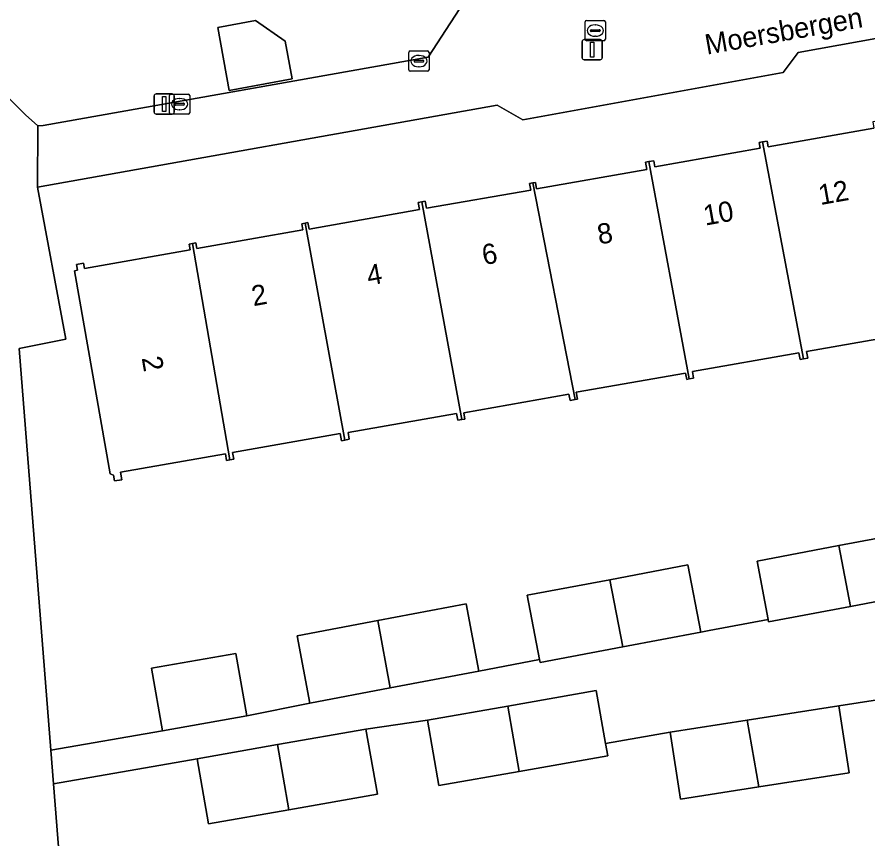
# Model space of a CAD drawing. Extents: x 157793 to 159380, y 380877 to 382313.
# Drawn here: x 158235.05 to 158277.08, y 381293.91 to 381334.48 of the extents above; entities that cross this region are included whole.
import ezdxf

# ---------------------------------------------------------------- set-up
doc = ezdxf.new("R2010")
doc.units = 0
for name, color, linetype in [('IMGEO_Erf', 7, 'Continuous'), ('IMGEO_Kolk', 7, 'Continuous'), ('IMGEO_Lichtmast', 7, 'Continuous'), ('IMGEO_Openbare_ruimte_label', 7, 'Continuous'), ('IMGEO_Pand', 7, 'Continuous'), ('IMGEO_Pand_nummerreeks', 7, 'Continuous'), ('IMGEO_Voetpad_open', 7, 'Continuous')]:
    doc.layers.add(name, color=color, linetype=linetype)

msp = doc.modelspace()

# ---------------------------------------------------------------- linework, layer by layer
at = {"layer": 'IMGEO_Erf'}
for points in [[(158231.253, 381370.242), (158234.365, 381330.75), (158235.481, 381329.651), (158236.084, 381329.113), (158236.352, 381329.132), (158255.357, 381332.495), (158257.567, 381335.911)], [(158282.852, 381334.393), (158273.626, 381332.738), (158272.887, 381331.748), (158260.032, 381329.406), (158258.767, 381330.125), (158236.064, 381326.083), (158237.464, 381318.585), (158235.155, 381318.126), (158236.725, 381298.291), (158242.232, 381299.258), (158241.69, 381302.343), (158245.866, 381303.076), (158246.408, 381299.991), (158249.516, 381300.621), (158248.888, 381303.942), (158252.871, 381304.694), (158257.241, 381305.52), (158257.868, 381302.199), (158260.858, 381302.764), (158260.257, 381305.941), (158264.338, 381306.712), (158268.191, 381307.44), (158268.818, 381304.119), (158269.237, 381304.198), (158272.149, 381304.749), (158271.603, 381307.633), (158275.643, 381308.396), (158279.525, 381309.129)], [(158279.22, 381318.875), (158274.052, 381317.967), (158274.11, 381317.641), (158273.9, 381317.604), (158273.726, 381317.573), (158273.667, 381317.909), (158268.407, 381316.985), (158268.465, 381316.655), (158268.257, 381316.618), (158268.129, 381316.596), (158268.074, 381316.907), (158262.669, 381315.958), (158262.729, 381315.619), (158262.613, 381315.599), (158262.365, 381315.555), (158262.311, 381315.865), (158257.116, 381314.952), (158257.171, 381314.639), (158257.029, 381314.614), (158256.817, 381314.577), (158256.758, 381314.913), (158251.408, 381313.973), (158251.466, 381313.639), (158251.244, 381313.6), (158251.082, 381313.571), (158251.02, 381313.926), (158245.698, 381312.991), (158245.757, 381312.658), (158245.572, 381312.625), (158245.407, 381312.596), (158245.349, 381312.927), (158240.159, 381312.015), (158240.223, 381311.647), (158239.872, 381311.585), (158239.821, 381311.875), (158239.653, 381311.936), (158237.892, 381321.961), (158238.038, 381321.986), (158237.988, 381322.269), (158238.337, 381322.33), (158238.382, 381322.074), (158243.606, 381322.991), (158243.557, 381323.274), (158243.723, 381323.303), (158243.885, 381323.331), (158243.933, 381323.054), (158249.176, 381323.975), (158249.122, 381324.281), (158249.287, 381324.31), (158249.419, 381324.334), (158249.475, 381324.015), (158254.936, 381324.974), (158254.873, 381325.332), (158255.041, 381325.361), (158255.215, 381325.392), (158255.277, 381325.039), (158260.424, 381325.943), (158260.368, 381326.266), (158260.537, 381326.296), (158260.664, 381326.318), (158260.718, 381326.008), (158266.155, 381326.963), (158266.093, 381327.315), (158266.263, 381327.345), (158266.501, 381327.387), (158266.553, 381327.094), (158271.753, 381328.007), (158271.703, 381328.291), (158271.871, 381328.32), (158272.103, 381328.361), (158272.154, 381328.075), (158277.371, 381328.991)], [(158278.513, 381300.937), (158275.637, 381300.488), (158276.154, 381297.178), (158271.694, 381296.481), (158267.825, 381295.877), (158267.308, 381299.187), (158264.119, 381298.626), (158264.226, 381298.016), (158259.854, 381297.248), (158255.885, 381296.551), (158255.319, 381299.771), (158252.289, 381299.341), (158252.855, 381296.121), (158248.484, 381295.353), (158244.514, 381294.656), (158243.948, 381297.876), (158236.856, 381296.631), (158238.416, 381276.932), (158238.592, 381276.965), (158238.869, 381274.285)]]:
    msp.add_lwpolyline(points, dxfattribs=at)
msp.add_lwpolyline([(158245.538, 381330.856), (158244.969, 381333.964), (158246.828, 381334.305), (158248.297, 381333.292), (158248.639, 381331.423)], close=True, dxfattribs=at)
at = {"layer": 'IMGEO_Kolk'}
for p, q in [((158263.113, 381333.386), (158263.113, 381334.238)), ((158263.188, 381334.312), (158264.04, 381334.312)), ((158263.601, 381334.092), (158263.626, 381334.092)), ((158264.114, 381334.238), (158264.114, 381333.386)), ((158263.372, 381333.806), (158263.372, 381333.818)), ((158263.81, 381333.769), (158263.412, 381333.769)), ((158263.415, 381333.855), (158263.813, 381333.855)), ((158263.856, 381333.818), (158263.856, 381333.806)), ((158264.04, 381333.312), (158263.188, 381333.312)), ((158263.624, 381333.532), (158263.599, 381333.532)), ((158254.479, 381332.804), (158255.331, 381332.804)), ((158254.404, 381331.878), (158254.404, 381332.73)), ((158254.892, 381332.584), (158254.917, 381332.584)), ((158255.405, 381332.73), (158255.405, 381331.878)), ((158254.663, 381332.298), (158254.663, 381332.31)), ((158255.101, 381332.261), (158254.703, 381332.261)), ((158254.706, 381332.347), (158255.104, 381332.347)), ((158254.915, 381332.024), (158254.89, 381332.024)), ((158255.147, 381332.31), (158255.147, 381332.298)), ((158255.331, 381331.804), (158254.479, 381331.804)), ((158242.584, 381329.754), (158242.584, 381330.606)), ((158242.659, 381330.68), (158243.511, 381330.68)), ((158243.072, 381330.46), (158243.097, 381330.46)), ((158243.585, 381330.606), (158243.585, 381329.754)), ((158242.843, 381330.174), (158242.843, 381330.186)), ((158243.281, 381330.137), (158242.883, 381330.137)), ((158242.886, 381330.223), (158243.284, 381330.223)), ((158243.095, 381329.9), (158243.07, 381329.9)), ((158243.327, 381330.186), (158243.327, 381330.174)), ((158243.511, 381329.68), (158242.659, 381329.68))]:
    msp.add_line(p, q, dxfattribs=at)
for points in [[(158263.113, 381333.386), (158263.113, 381334.238)], [(158263.188, 381334.312), (158264.04, 381334.312)], [(158264.114, 381334.238), (158264.114, 381333.386)], [(158264.04, 381333.312), (158263.188, 381333.312)], [(158254.479, 381332.804), (158255.331, 381332.804)], [(158254.404, 381331.878), (158254.404, 381332.73)], [(158255.405, 381332.73), (158255.405, 381331.878)], [(158255.331, 381331.804), (158254.479, 381331.804)], [(158242.584, 381329.754), (158242.584, 381330.606)], [(158242.659, 381330.68), (158243.511, 381330.68)], [(158243.585, 381330.606), (158243.585, 381329.754)], [(158243.511, 381329.68), (158242.659, 381329.68)]]:
    msp.add_lwpolyline(points, dxfattribs=at)
for centre, radius, start, end in [((158263.19, 381334.236), 0.0765, 91.552, 178.448), ((158263.19, 381334.236), 0.0765, 91.552, 178.448), ((158264.038, 381334.236), 0.0765, 1.552, 88.448), ((158264.038, 381334.236), 0.0765, 1.552, 88.448), ((158263.412, 381333.815), 0.0403, 85.8775, 175.7526), ((158263.409, 381333.805), 0.0366, 178.938, 274.7102), ((158263.813, 381333.812), 0.043, 264.8664, 352.4533), ((158263.817, 381333.817), 0.0386, 1.7309, 96.639), ((158263.19, 381333.388), 0.0765, 181.552, 268.448), ((158263.19, 381333.388), 0.0765, 181.552, 268.448), ((158264.038, 381333.388), 0.0765, 271.552, 358.448), ((158264.038, 381333.388), 0.0765, 271.552, 358.448), ((158254.481, 381332.728), 0.0765, 91.552, 178.448), ((158254.481, 381332.728), 0.0765, 91.552, 178.448), ((158255.329, 381332.728), 0.0765, 1.552, 88.448), ((158255.329, 381332.728), 0.0765, 1.552, 88.448), ((158254.703, 381332.307), 0.0403, 85.8775, 175.7526), ((158254.7, 381332.297), 0.0366, 178.938, 274.7102), ((158255.104, 381332.304), 0.043, 264.8664, 352.4533), ((158255.108, 381332.309), 0.0386, 1.7309, 96.639), ((158254.481, 381331.88), 0.0765, 181.552, 268.448), ((158254.481, 381331.88), 0.0765, 181.552, 268.448), ((158255.329, 381331.88), 0.0765, 271.552, 358.448), ((158255.329, 381331.88), 0.0765, 271.552, 358.448), ((158242.661, 381330.604), 0.0765, 91.552, 178.448), ((158242.661, 381330.604), 0.0765, 91.552, 178.448), ((158243.509, 381330.604), 0.0765, 1.552, 88.448), ((158243.509, 381330.604), 0.0765, 1.552, 88.448), ((158242.883, 381330.183), 0.0403, 85.8775, 175.7526), ((158242.88, 381330.173), 0.0366, 178.938, 274.7102), ((158243.284, 381330.18), 0.043, 264.8664, 352.4533), ((158243.288, 381330.185), 0.0386, 1.7309, 96.639), ((158242.661, 381329.756), 0.0765, 181.552, 268.448), ((158242.661, 381329.756), 0.0765, 181.552, 268.448), ((158243.509, 381329.756), 0.0765, 271.552, 358.448), ((158243.509, 381329.756), 0.0765, 271.552, 358.448)]:
    msp.add_arc(centre, radius, start, end, dxfattribs=at)
for centre, major_axis, ratio, start_param, end_param in [((158263.6, 381333.812), (-0.387, 0.002), 0.722429, 4.712389, 7.853982), ((158263.625, 381333.812), (-0.39, 0.002), 0.717154, 1.570796, 4.712389), ((158254.891, 381332.304), (-0.387, 0.002), 0.722429, 4.712389, 7.853982), ((158254.916, 381332.304), (-0.39, 0.002), 0.717154, 1.570796, 4.712389), ((158243.071, 381330.18), (-0.387, 0.002), 0.722429, 4.712389, 7.853982), ((158243.096, 381330.18), (-0.39, 0.002), 0.717154, 1.570796, 4.712389)]:
    msp.add_ellipse(centre, major_axis=major_axis, ratio=ratio, start_param=start_param, end_param=end_param, dxfattribs=at)
at = {"layer": 'IMGEO_Lichtmast'}
for p, q in [((158262.964, 381332.469), (158262.964, 381333.269)), ((158262.964, 381333.269), (158262.964, 381332.469)), ((158263.064, 381333.369), (158263.854, 381333.369)), ((158263.854, 381333.369), (158263.064, 381333.369)), ((158263.954, 381333.269), (158263.954, 381332.469)), ((158263.954, 381332.469), (158263.954, 381333.269)), ((158263.854, 381332.369), (158263.064, 381332.369)), ((158263.064, 381332.369), (158263.854, 381332.369)), ((158241.827, 381329.788), (158241.827, 381330.588)), ((158241.827, 381330.588), (158241.827, 381329.788)), ((158241.927, 381330.688), (158242.717, 381330.688)), ((158242.717, 381330.688), (158241.927, 381330.688)), ((158242.817, 381330.588), (158242.817, 381329.788)), ((158242.817, 381329.788), (158242.817, 381330.588)), ((158242.717, 381329.688), (158241.927, 381329.688)), ((158241.927, 381329.688), (158242.717, 381329.688))]:
    msp.add_line(p, q, dxfattribs=at)
for points in [[(158263.384, 381333.244), (158263.534, 381333.244), (158263.534, 381332.494), (158263.384, 381332.494), (158263.384, 381333.244)], [(158242.247, 381330.563), (158242.397, 381330.563), (158242.397, 381329.813), (158242.247, 381329.813), (158242.247, 381330.563)]]:
    msp.add_lwpolyline(points, dxfattribs=at)
for centre, start, end in [((158263.064, 381333.269), 90, 180), ((158263.064, 381333.269), 90, 180), ((158263.854, 381333.269), 0, 90), ((158263.854, 381333.269), 360, 90), ((158263.064, 381332.469), 180, 270), ((158263.064, 381332.469), 180, 270), ((158263.854, 381332.469), 270, 0), ((158263.854, 381332.469), 270, 0), ((158241.927, 381330.588), 90, 180), ((158241.927, 381330.588), 90, 180), ((158242.717, 381330.588), 0, 90), ((158242.717, 381330.588), 360, 90), ((158241.927, 381329.788), 180, 270), ((158241.927, 381329.788), 180, 270), ((158242.717, 381329.788), 270, 0), ((158242.717, 381329.788), 270, 0)]:
    msp.add_arc(centre, 0.1, start, end, dxfattribs=at)
at = {"layer": 'IMGEO_Pand'}
for points in [[(158245.538, 381330.856), (158248.639, 381331.423), (158248.297, 381333.292), (158246.828, 381334.305), (158244.969, 381333.964)], [(158277.522, 381329.348), (158277.315, 381329.312), (158277.371, 381328.991), (158272.154, 381328.075), (158272.103, 381328.361), (158271.871, 381328.32), (158273.9, 381317.604), (158274.11, 381317.641), (158274.052, 381317.967), (158279.22, 381318.875), (158279.274, 381318.57), (158279.452, 381318.601)], [(158268.257, 381316.618), (158268.465, 381316.655), (158268.407, 381316.985), (158273.667, 381317.909), (158273.726, 381317.573), (158273.9, 381317.604), (158271.871, 381328.32), (158271.703, 381328.291), (158271.753, 381328.007), (158266.553, 381327.094), (158266.501, 381327.387), (158266.263, 381327.345)], [(158266.263, 381327.345), (158266.093, 381327.315), (158266.155, 381326.963), (158260.718, 381326.008), (158260.664, 381326.318), (158260.537, 381326.296), (158262.613, 381315.599), (158262.729, 381315.619), (158262.669, 381315.958), (158268.074, 381316.907), (158268.129, 381316.596), (158268.257, 381316.618)], [(158260.537, 381326.296), (158260.368, 381326.266), (158260.424, 381325.943), (158255.277, 381325.039), (158255.215, 381325.392), (158255.041, 381325.361), (158257.029, 381314.614), (158257.171, 381314.639), (158257.116, 381314.952), (158262.311, 381315.865), (158262.365, 381315.555), (158262.613, 381315.599)], [(158251.244, 381313.6), (158251.466, 381313.639), (158251.408, 381313.973), (158256.758, 381314.913), (158256.817, 381314.577), (158257.029, 381314.614), (158255.041, 381325.361), (158254.873, 381325.332), (158254.936, 381324.974), (158249.475, 381324.015), (158249.419, 381324.334), (158249.287, 381324.31)], [(158243.723, 381323.303), (158245.572, 381312.625), (158245.757, 381312.658), (158245.698, 381312.991), (158251.02, 381313.926), (158251.082, 381313.571), (158251.244, 381313.6), (158249.287, 381324.31), (158249.122, 381324.281), (158249.176, 381323.975), (158243.933, 381323.054), (158243.885, 381323.331)], [(158243.723, 381323.303), (158243.557, 381323.274), (158243.606, 381322.991), (158238.382, 381322.074), (158238.337, 381322.33), (158237.988, 381322.269), (158238.038, 381321.986), (158237.892, 381321.961), (158239.653, 381311.936), (158239.821, 381311.875), (158239.872, 381311.585), (158240.223, 381311.647), (158240.159, 381312.015), (158245.349, 381312.927), (158245.407, 381312.596), (158245.572, 381312.625)], [(158275.643, 381308.396), (158276.213, 381305.389), (158280.093, 381306.122), (158279.525, 381309.129)], [(158275.643, 381308.396), (158271.603, 381307.633), (158272.149, 381304.749), (158272.172, 381304.625), (158276.213, 381305.389)], [(158268.191, 381307.44), (158264.338, 381306.712), (158264.982, 381303.394), (158268.818, 381304.119)], [(158264.338, 381306.712), (158260.257, 381305.941), (158260.858, 381302.764), (158260.885, 381302.62), (158264.982, 381303.394)], [(158253.479, 381301.37), (158257.868, 381302.199), (158257.241, 381305.52), (158252.871, 381304.694)], [(158253.479, 381301.37), (158252.871, 381304.694), (158248.888, 381303.942), (158249.516, 381300.621)], [(158242.232, 381299.258), (158246.408, 381299.991), (158245.866, 381303.076), (158241.69, 381302.343)], [(158263.66, 381301.236), (158259.289, 381300.468), (158259.854, 381297.248), (158264.226, 381298.016), (158264.119, 381298.626)], [(158259.854, 381297.248), (158259.289, 381300.468), (158255.319, 381299.771), (158255.885, 381296.551)], [(158271.115, 381299.781), (158271.694, 381296.481), (158276.154, 381297.178), (158275.637, 381300.488)], [(158271.115, 381299.781), (158267.308, 381299.187), (158267.825, 381295.877), (158271.694, 381296.481)], [(158248.484, 381295.353), (158252.855, 381296.121), (158252.289, 381299.341), (158247.919, 381298.573)], [(158248.484, 381295.353), (158247.919, 381298.573), (158243.948, 381297.876), (158244.514, 381294.656)]]:
    msp.add_lwpolyline(points, close=True, dxfattribs=at)
at = {"layer": 'IMGEO_Voetpad_open'}
for points in [[(158238.869, 381274.285), (158238.592, 381276.965), (158238.416, 381276.932), (158236.856, 381296.631), (158236.725, 381298.291), (158235.155, 381318.126), (158237.464, 381318.585), (158236.064, 381326.083), (158236.084, 381329.113), (158235.481, 381329.651), (158234.365, 381330.75), (158231.253, 381370.242)], [(158257.567, 381335.911), (158255.357, 381332.495), (158236.352, 381329.132), (158236.084, 381329.113), (158236.064, 381326.083), (158258.767, 381330.125), (158260.032, 381329.406), (158272.887, 381331.748), (158273.626, 381332.738), (158282.852, 381334.393), (158282.992, 381333.574), (158291.752, 381335.12)], [(158280.093, 381306.122), (158276.213, 381305.389), (158272.172, 381304.625), (158272.149, 381304.749), (158269.237, 381304.198), (158268.818, 381304.119), (158264.982, 381303.394), (158260.885, 381302.62), (158260.858, 381302.764), (158257.868, 381302.199), (158253.479, 381301.37), (158249.516, 381300.621), (158246.408, 381299.991), (158242.232, 381299.258), (158236.725, 381298.291), (158236.856, 381296.631), (158243.948, 381297.876), (158247.919, 381298.573), (158252.289, 381299.341), (158255.319, 381299.771), (158259.289, 381300.468), (158263.66, 381301.236), (158264.119, 381298.626), (158267.308, 381299.187), (158271.115, 381299.781), (158275.637, 381300.488), (158278.513, 381300.937)]]:
    msp.add_lwpolyline(points, dxfattribs=at)

# ---------------------------------------------------------------- texts
at = {"layer": 'IMGEO_Openbare_ruimte_label'}
msp.add_text('Moersbergen', height=1, rotation=10.0179, dxfattribs=at).set_placement((158269.122, 381332.62))
at = {"layer": 'IMGEO_Pand_nummerreeks'}
for s, rotation, p in [('12', 10.1097, (158274.729, 381325.197)), ('10', 10.1097, (158269.045, 381324.184)), ('8', 10.1097, (158263.808, 381323.251)), ('6', 10.1097, (158258.113, 381322.234)), ('4', 10.1097, (158252.422, 381321.221)), ('2', 10.1097, (158246.73, 381320.206)), ('2', 279.963, (158241.207, 381317.658))]:
    msp.add_text(s, height=1, rotation=rotation, dxfattribs=at).set_placement(p)

doc.saveas('drawing.dxf')
